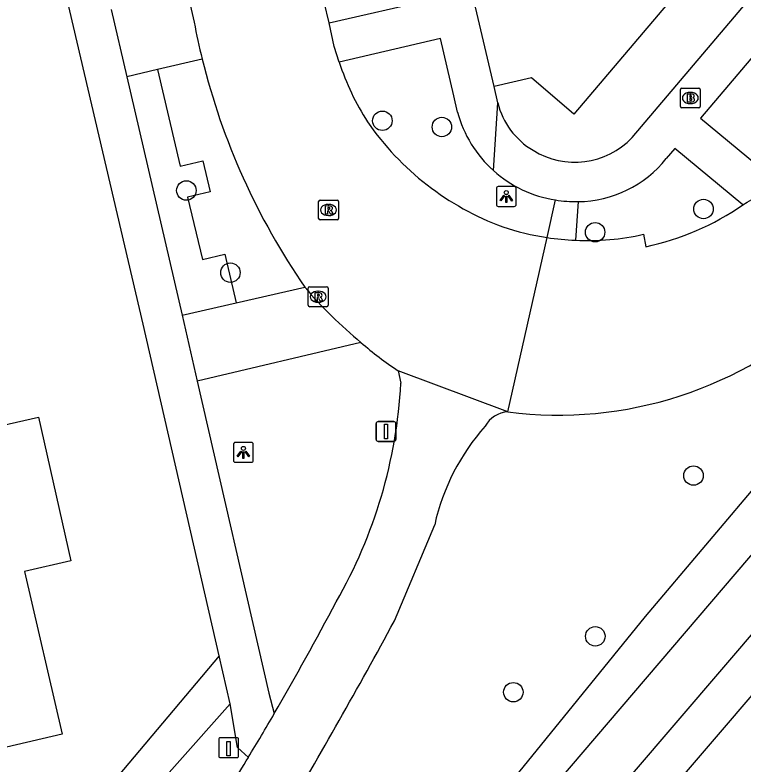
# Model space of a CAD drawing. Extents: x 156414 to 157775, y 382335 to 383765.
# Drawn here: x 156753.86 to 156790.45, y 382459.61 to 382497.26 of the extents above; entities that cross this region are included whole.
import ezdxf

# ---------------------------------------------------------------- set-up
doc = ezdxf.new("R2010")
doc.units = 0
for name, color, linetype in [('IMGEO_Berm_groen', 7, 'Continuous'), ('IMGEO_Boom', 7, 'Continuous'), ('IMGEO_Brandkraan', 7, 'Continuous'), ('IMGEO_Groenvoorziening', 7, 'Continuous'), ('IMGEO_Hek', 7, 'Continuous'), ('IMGEO_Lichtpunt', 7, 'Continuous'), ('IMGEO_Paal', 7, 'Continuous'), ('IMGEO_Pand', 7, 'Continuous'), ('IMGEO_Parkeervlak_halfverhard', 7, 'Continuous'), ('IMGEO_Rijbaan_lokaal_gesloten', 7, 'Continuous'), ('IMGEO_Rijbaan_lokaal_open', 7, 'Continuous'), ('IMGEO_Rioolput', 7, 'Continuous'), ('IMGEO_Terreindeel_onvherhard', 7, 'Continuous'), ('IMGEO_Verkeersbordpaal', 7, 'Continuous'), ('IMGEO_Voetpad_open', 7, 'Continuous'), ('IMGEO_Waterloop', 7, 'Continuous')]:
    doc.layers.add(name, color=color, linetype=linetype)

msp = doc.modelspace()

# ---------------------------------------------------------------- linework, layer by layer
at = {"layer": 'IMGEO_Berm_groen'}
msp.add_lwpolyline([(156753.622, 382450.188), (156764.67, 382462.637)], dxfattribs=at)
at = {"layer": 'IMGEO_Boom'}
for centre in [(156772.326, 382491.945), (156775.317, 382491.63), (156762.475, 382488.44), (156788.467, 382487.508), (156783.02, 382486.342), (156764.688, 382484.309), (156787.965, 382474.107), (156783.028, 382466.026), (156778.909, 382463.216)]:
    msp.add_circle(centre, 0.489, dxfattribs=at)
at = {"layer": 'IMGEO_Brandkraan'}
for p, q in [((156787.305, 382492.664), (156787.305, 382493.516)), ((156787.38, 382493.59), (156788.232, 382493.59)), ((156787.793, 382493.37), (156787.818, 382493.37)), ((156788.306, 382493.516), (156788.306, 382492.664)), ((156788.232, 382492.59), (156787.38, 382492.59)), ((156787.816, 382492.81), (156787.791, 382492.81))]:
    msp.add_line(p, q, dxfattribs=at)
for points in [[(156787.305, 382492.664), (156787.305, 382493.516)], [(156787.38, 382493.59), (156788.232, 382493.59)], [(156787.653, 382493.29), (156787.653, 382492.89), (156787.866, 382492.89)], [(156787.884, 382493.29), (156787.653, 382493.29)], [(156788.306, 382493.516), (156788.306, 382492.664)], [(156787.832, 382493.209), (156787.778, 382493.209), (156787.778, 382493.133)], [(156787.778, 382493.133), (156787.831, 382493.133)], [(156787.84, 382493.057), (156787.778, 382493.057), (156787.778, 382492.976)], [(156787.778, 382492.976), (156787.84, 382492.976)], [(156788.232, 382492.59), (156787.38, 382492.59)]]:
    msp.add_lwpolyline(points, dxfattribs=at)
for centre, radius, start, end in [((156787.382, 382493.514), 0.0765, 91.552, 178.448), ((156787.382, 382493.514), 0.0765, 91.552, 178.448), ((156787.888, 382493.145), 0.145, 59.4692, 91.5367), ((156788.23, 382493.514), 0.0765, 1.552, 88.448), ((156788.23, 382493.514), 0.0765, 1.552, 88.448), ((156787.833, 382493.171), 0.0379, 267.8285, 90.9355), ((156787.841, 382493.016), 0.0404, 269.8759, 90.5077), ((156787.872, 382493.141), 0.251, 268.6676, 293.5347), ((156787.913, 382493.192), 0.0922, 285.5137, 58.1501), ((156787.918, 382493), 0.105, 301.3115, 78.989), ((156787.382, 382492.666), 0.0765, 181.552, 268.448), ((156787.382, 382492.666), 0.0765, 181.552, 268.448), ((156788.23, 382492.666), 0.0765, 271.552, 358.448), ((156788.23, 382492.666), 0.0765, 271.552, 358.448)]:
    msp.add_arc(centre, radius, start, end, dxfattribs=at)
for centre, major_axis, ratio, start_param, end_param in [((156787.792, 382493.09), (-0.387, 0.002), 0.722429, 4.712389, 7.853982), ((156787.817, 382493.09), (-0.39, 0.002), 0.717154, 1.570796, 4.712389)]:
    msp.add_ellipse(centre, major_axis=major_axis, ratio=ratio, start_param=start_param, end_param=end_param, dxfattribs=at)
at = {"layer": 'IMGEO_Groenvoorziening'}
for points in [[(156767.925, 382445.845), (156768.61, 382446.9), (156773.976, 382452.765), (156785.555, 382467.028), (156794.651, 382477.777), (156813.196, 382499.284), (156816.587, 382502.97)], [(156820.95, 382498.966), (156818.053, 382495.021), (156800.704, 382474.383), (156791.599, 382463.885), (156773.907, 382443.229)]]:
    msp.add_lwpolyline(points, dxfattribs=at)
at = {"layer": 'IMGEO_Hek'}
msp.add_lwpolyline([(156764.119, 382465.046), (156752.438, 382451.193)], dxfattribs=at)
at = {"layer": 'IMGEO_Lichtpunt'}
for p, q in [((156778.055, 382488.538), (156778.055, 382487.731)), ((156778.055, 382488.538), (156778.055, 382487.731)), ((156778.957, 382488.633), (156778.149, 382488.633)), ((156778.957, 382488.633), (156778.149, 382488.633)), ((156779.051, 382487.731), (156779.051, 382488.538)), ((156779.051, 382487.731), (156779.051, 382488.538)), ((156778.149, 382487.637), (156778.957, 382487.637)), ((156778.149, 382487.637), (156778.957, 382487.637)), ((156764.843, 382475.677), (156764.843, 382474.87)), ((156764.843, 382475.677), (156764.843, 382474.87)), ((156765.745, 382475.772), (156764.937, 382475.772)), ((156765.745, 382475.772), (156764.937, 382475.772)), ((156765.839, 382474.87), (156765.839, 382475.677)), ((156765.839, 382474.87), (156765.839, 382475.677)), ((156764.937, 382474.776), (156765.745, 382474.776)), ((156764.937, 382474.776), (156765.745, 382474.776))]:
    msp.add_line(p, q, dxfattribs=at)
for points in [[(156778.429, 382488.202), (156778.468, 382488.174), (156778.28, 382487.912), (156778.242, 382487.939), (156778.429, 382488.202)], [(156778.531, 382488.154), (156778.578, 382488.154), (156778.578, 382487.832), (156778.531, 382487.832), (156778.531, 382488.154)], [(156778.641, 382488.174), (156778.679, 382488.201), (156778.866, 382487.939), (156778.827, 382487.911), (156778.641, 382488.174)], [(156765.217, 382475.341), (156765.256, 382475.313), (156765.068, 382475.051), (156765.03, 382475.078), (156765.217, 382475.341)], [(156765.319, 382475.293), (156765.366, 382475.293), (156765.366, 382474.971), (156765.319, 382474.971), (156765.319, 382475.293)], [(156765.429, 382475.313), (156765.467, 382475.34), (156765.654, 382475.078), (156765.615, 382475.05), (156765.429, 382475.313)]]:
    msp.add_lwpolyline(points, dxfattribs=at)
for centre in [(156778.554, 382488.336), (156765.342, 382475.475)]:
    msp.add_circle(centre, 0.0994, dxfattribs=at)
for centre, start, end in [((156778.149, 382488.538), 90, 180), ((156778.149, 382488.538), 90, 180), ((156778.957, 382488.538), 0, 90), ((156778.957, 382488.538), 0, 90), ((156778.149, 382487.731), 180, 270), ((156778.149, 382487.731), 180, 270), ((156778.957, 382487.731), 270, 0), ((156778.957, 382487.731), 270, 360), ((156764.937, 382475.677), 90, 180), ((156764.937, 382475.677), 90, 180), ((156765.745, 382475.677), 0, 90), ((156765.745, 382475.677), 0, 90), ((156764.937, 382474.87), 180, 270), ((156764.937, 382474.87), 180, 270), ((156765.745, 382474.87), 270, 0), ((156765.745, 382474.87), 270, 360)]:
    msp.add_arc(centre, 0.0946, start, end, dxfattribs=at)
at = {"layer": 'IMGEO_Paal'}
for p, q in [((156765.017, 382460.93), (156764.176, 382460.93)), ((156765.017, 382460.93), (156764.176, 382460.93)), ((156764.101, 382460.846), (156764.101, 382460.005)), ((156764.101, 382460.846), (156764.101, 382460.005)), ((156765.101, 382460.014), (156765.101, 382460.855)), ((156765.101, 382460.014), (156765.101, 382460.855)), ((156764.185, 382459.93), (156765.026, 382459.93)), ((156764.185, 382459.93), (156765.026, 382459.93))]:
    msp.add_line(p, q, dxfattribs=at)
msp.add_lwpolyline([(156764.516, 382460.743), (156764.676, 382460.743), (156764.676, 382460.01), (156764.516, 382460.01), (156764.516, 382460.743)], dxfattribs=at)
for centre, start, end in [((156764.179, 382460.852), 92.4484, 184.2845), ((156764.179, 382460.852), 92.4484, 184.2845), ((156765.023, 382460.852), 2.4484, 94.2845), ((156765.023, 382460.852), 2.4484, 94.2845), ((156764.179, 382460.008), 182.4484, 274.2845), ((156764.179, 382460.008), 182.4484, 274.2845), ((156765.023, 382460.008), 272.4484, 4.2845), ((156765.023, 382460.008), 272.4484, 4.2845)]:
    msp.add_arc(centre, 0.0779, start, end, dxfattribs=at)
at = {"layer": 'IMGEO_Pand'}
for points in [[(156788.454, 382499.952), (156781.958, 382492.284), (156779.822, 382494.101), (156777.938, 382493.666)], [(156777.938, 382493.666), (156776.61, 382499.385)], [(156748.583, 382479.099), (156749.346, 382475.746), (156755.041, 382477.037), (156756.673, 382469.821), (156754.332, 382469.292), (156756.227, 382461.102), (156750.12, 382459.683), (156749.759, 382461.224), (156749.634, 382461.202), (156749.614, 382461.28), (156749.192, 382461.181), (156747.918, 382466.722), (156747.732, 382466.685), (156747.485, 382467.747), (156745.011, 382467.187), (156743.854, 382472.222), (156741.922, 382471.772), (156740.665, 382477.266), (156748.583, 382479.099)]]:
    msp.add_lwpolyline(points, dxfattribs=at)
at = {"layer": 'IMGEO_Parkeervlak_halfverhard'}
msp.add_lwpolyline([(156761.017, 382494.516), (156762.17, 382489.66), (156763.298, 382489.927), (156763.666, 382488.378), (156762.537, 382488.111), (156763.284, 382484.967), (156764.412, 382485.235), (156764.97, 382482.787)], dxfattribs=at)
at = {"layer": 'IMGEO_Rijbaan_lokaal_gesloten'}
for points in [[(156762.517, 382498.436), (156762.868, 382496.904)], [(156769.645, 382496.868), (156769.404, 382497.915)], [(156770.161, 382494.89), (156769.901, 382495.677), (156769.645, 382496.868)], [(156785.458, 382486.239), (156785.567, 382485.61)], [(156778.639, 382477.31), (156780.606, 382486.076)], [(156778.639, 382477.31), (156773.123, 382479.368)], [(156773.123, 382479.368), (156773.258, 382478.749)], [(156772.93, 382466.8), (156774.955, 382471.638)]]:
    msp.add_lwpolyline(points, dxfattribs=at)
for centre, radius, start, end in [((156794.842, 382502.815), 32.516, 190.4743, 193.8165), ((156797.234, 382503.433), 34.986, 193.8637, 214.581), ((156782.232, 382498.778), 12.682, 197.8543, 212.8988), ((156783.27, 382499.924), 14.181, 214.5081, 249.812), ((156786.262, 382495.105), 8.49, 299.531, 313.5333), ((156782.704, 382498.941), 13.635, 282.122, 304.6035), ((156782.603, 382499.245), 13.32, 251.4964, 261.3761), ((156782.642, 382498.641), 12.718, 267.2426, 282.7935), ((156782.68, 382500.061), 14.138, 261.5644, 267.3651), ((156785.301, 382497.888), 22.124, 220.3065, 230.5735), ((156781.188, 382496.853), 19.708, 262.5691, 313.4881), ((156783.408, 382494.781), 18.53, 228.9932, 236.2847), ((156748.564, 382480.091), 24.731, 330.1108, 356.8894), ((156778.707, 382475.933), 1.379, 92.8366, 151.8274), ((156785.818, 382469.189), 11.136, 138.3917, 167.2981), ((156630.416, 382541.278), 157.762, 329.89172, 332.22752), ((156521.064, 382603.055), 286.359, 329.29493, 331.58747), ((156639.819, 382535.869), 146.914, 328.87866, 329.87706), ((156633.918, 382539.298), 153.739, 327.6809, 328.92141)]:
    msp.add_arc(centre, radius, start, end, dxfattribs=at)
at = {"layer": 'IMGEO_Rijbaan_lokaal_open'}
for points in [[(156758.696, 382497.546), (156759.485, 382494.152)], [(156763.267, 382495.05), (156761.017, 382494.516)], [(156761.017, 382494.516), (156759.485, 382494.152)], [(156764.97, 382482.787), (156768.429, 382483.576)], [(156762.269, 382482.171), (156764.97, 382482.787)], [(156762.269, 382482.171), (156763.024, 382478.86)], [(156771.25, 382480.798), (156763.024, 382478.86)]]:
    msp.add_lwpolyline(points, dxfattribs=at)
at = {"layer": 'IMGEO_Rioolput'}
for p, q in [((156769.119, 382487.035), (156769.119, 382487.887)), ((156769.194, 382487.961), (156770.046, 382487.961)), ((156769.607, 382487.741), (156769.632, 382487.741)), ((156770.12, 382487.887), (156770.12, 382487.035)), ((156770.046, 382486.961), (156769.194, 382486.961)), ((156769.63, 382487.181), (156769.605, 382487.181)), ((156768.597, 382482.672), (156768.597, 382483.524)), ((156768.672, 382483.598), (156769.524, 382483.598)), ((156769.598, 382483.524), (156769.598, 382482.672)), ((156769.085, 382483.378), (156769.11, 382483.378)), ((156769.108, 382482.818), (156769.083, 382482.818)), ((156769.524, 382482.598), (156768.672, 382482.598))]:
    msp.add_line(p, q, dxfattribs=at)
for points in [[(156769.119, 382487.035), (156769.119, 382487.887)], [(156769.194, 382487.961), (156770.046, 382487.961)], [(156769.708, 382487.659), (156769.456, 382487.661), (156769.456, 382487.261)], [(156770.12, 382487.887), (156770.12, 382487.035)], [(156769.456, 382487.261), (156769.58, 382487.261), (156769.58, 382487.423), (156769.591, 382487.423)], [(156769.634, 382487.58), (156769.58, 382487.58), (156769.58, 382487.499)], [(156769.58, 382487.499), (156769.632, 382487.499)], [(156769.638, 382487.394), (156769.709, 382487.261), (156769.849, 382487.261), (156769.784, 382487.387)], [(156770.046, 382486.961), (156769.194, 382486.961)], [(156768.597, 382482.672), (156768.597, 382483.524)], [(156768.672, 382483.598), (156769.524, 382483.598)], [(156769.598, 382483.524), (156769.598, 382482.672)], [(156769.186, 382483.296), (156768.934, 382483.298), (156768.934, 382482.898)], [(156769.112, 382483.217), (156769.058, 382483.217), (156769.058, 382483.136)], [(156769.058, 382483.136), (156769.11, 382483.136)], [(156768.934, 382482.898), (156769.058, 382482.898), (156769.058, 382483.06), (156769.069, 382483.06)], [(156769.116, 382483.031), (156769.187, 382482.898), (156769.327, 382482.898), (156769.262, 382483.024)], [(156769.524, 382482.598), (156768.672, 382482.598)]]:
    msp.add_lwpolyline(points, dxfattribs=at)
for centre, radius, start, end in [((156769.196, 382487.885), 0.0765, 91.552, 178.448), ((156769.196, 382487.885), 0.0765, 91.552, 178.448), ((156769.707, 382487.549), 0.109, 350.3612, 89.416), ((156770.044, 382487.885), 0.0765, 1.552, 88.448), ((156770.044, 382487.885), 0.0765, 1.552, 88.448), ((156769.59, 382487.37), 0.0533, 26.0293, 88.6989), ((156769.616, 382487.688), 0.19, 274.7715, 282.9687), ((156769.64, 382487.484), 0.0964, 77.0061, 93.1865), ((156769.654, 382487.541), 0.0378, 276.6634, 79.6772), ((156769.705, 382487.549), 0.112, 277.5842, 350.9817), ((156769.689, 382487.334), 0.108, 29.5134, 73.7905), ((156769.196, 382487.037), 0.0765, 181.552, 268.448), ((156769.196, 382487.037), 0.0765, 181.552, 268.448), ((156770.044, 382487.037), 0.0765, 271.552, 358.448), ((156770.044, 382487.037), 0.0765, 271.552, 358.448), ((156768.674, 382483.522), 0.0765, 91.552, 178.448), ((156768.674, 382483.522), 0.0765, 91.552, 178.448), ((156769.522, 382483.522), 0.0765, 1.552, 88.448), ((156769.522, 382483.522), 0.0765, 1.552, 88.448), ((156769.094, 382483.325), 0.19, 274.7715, 282.9687), ((156769.118, 382483.121), 0.0964, 77.0061, 93.1865), ((156769.132, 382483.178), 0.0378, 276.6634, 79.6772), ((156769.185, 382483.186), 0.109, 350.3612, 89.416), ((156769.183, 382483.186), 0.112, 277.5842, 350.9817), ((156769.068, 382483.007), 0.0533, 26.0293, 88.6989), ((156769.167, 382482.971), 0.108, 29.5134, 73.7905), ((156768.674, 382482.674), 0.0765, 181.552, 268.448), ((156768.674, 382482.674), 0.0765, 181.552, 268.448), ((156769.522, 382482.674), 0.0765, 271.552, 358.448), ((156769.522, 382482.674), 0.0765, 271.552, 358.448)]:
    msp.add_arc(centre, radius, start, end, dxfattribs=at)
for centre, major_axis, ratio, start_param, end_param in [((156769.606, 382487.461), (-0.387, 0.002), 0.722429, 4.712389, 7.853982), ((156769.631, 382487.461), (-0.39, 0.002), 0.717154, 1.570796, 4.712389), ((156769.084, 382483.098), (-0.387, 0.002), 0.722429, 4.712389, 7.853982), ((156769.109, 382483.098), (-0.39, 0.002), 0.717154, 1.570796, 4.712389)]:
    msp.add_ellipse(centre, major_axis=major_axis, ratio=ratio, start_param=start_param, end_param=end_param, dxfattribs=at)
at = {"layer": 'IMGEO_Terreindeel_onvherhard'}
msp.add_lwpolyline([(156764.119, 382465.046), (156752.438, 382451.193)], dxfattribs=at)
at = {"layer": 'IMGEO_Verkeersbordpaal'}
for p, q in [((156772.012, 382475.923), (156772.012, 382476.723)), ((156772.012, 382476.723), (156772.012, 382475.923)), ((156772.112, 382476.823), (156772.902, 382476.823)), ((156772.902, 382476.823), (156772.112, 382476.823)), ((156773.002, 382476.723), (156773.002, 382475.923)), ((156773.002, 382475.923), (156773.002, 382476.723)), ((156772.902, 382475.823), (156772.112, 382475.823)), ((156772.112, 382475.823), (156772.902, 382475.823))]:
    msp.add_line(p, q, dxfattribs=at)
msp.add_lwpolyline([(156772.432, 382476.698), (156772.582, 382476.698), (156772.582, 382475.948), (156772.432, 382475.948), (156772.432, 382476.698)], dxfattribs=at)
for centre, start, end in [((156772.112, 382476.723), 90, 180), ((156772.112, 382476.723), 90, 180), ((156772.902, 382476.723), 0, 90), ((156772.902, 382476.723), 360, 90), ((156772.112, 382475.923), 180, 270), ((156772.112, 382475.923), 180, 270), ((156772.902, 382475.923), 270, 0), ((156772.902, 382475.923), 270, 0)]:
    msp.add_arc(centre, 0.1, start, end, dxfattribs=at)
at = {"layer": 'IMGEO_Voetpad_open'}
for points in [[(156784.875, 382491.099), (156856.496, 382575.585)], [(156764.119, 382465.046), (156760.304, 382481.722), (156756.624, 382497.478), (156749.185, 382529.649)], [(156769.645, 382496.868), (156774.79, 382498.059), (156770.072, 382518.443)], [(156792.25, 382496.725), (156788.319, 382492.08), (156792.11, 382488.95)], [(156776.101, 382492.374), (156775.911, 382493.198), (156775.246, 382496.086), (156770.161, 382494.89)], [(156759.485, 382494.152), (156762.269, 382482.171)], [(156778.126, 382492.845), (156777.938, 382493.666)], [(156777.911, 382489.441), (156778.126, 382492.845)], [(156790.447, 382487.718), (156787.025, 382490.547), (156786.599, 382490.045)], [(156780.606, 382486.076), (156781.025, 382487.964)], [(156782.169, 382487.882), (156782.03, 382485.938)], [(156763.024, 382478.86), (156766.627, 382463.173), (156766.893, 382462.139)], [(156764.67, 382462.637), (156764.119, 382465.046)], [(156765.589, 382459.936), (156765.051, 382460.434), (156764.67, 382462.637)]]:
    msp.add_lwpolyline(points, dxfattribs=at)
for centre, radius, start, end in [((156781.878, 382493.785), 3.868, 194.0635, 239.2055), ((156781.976, 382493.974), 6.089, 195.239, 228.1197), ((156781.993, 382493.852), 3.986, 238.2839, 316.3032), ((156782.098, 382493.645), 5.764, 270.7051, 321.3439), ((156781.964, 382493.965), 6.074, 228.1417, 261.1074), ((156782.03, 382493.967), 6.087, 260.4942, 271.3061)]:
    msp.add_arc(centre, radius, start, end, dxfattribs=at)
at = {"layer": 'IMGEO_Waterloop'}
msp.add_lwpolyline([(156769.56, 382445.166), (156771.428, 382443.383), (156818.52, 382498.415), (156816.396, 382500.028), (156769.56, 382445.166)], dxfattribs=at)

doc.saveas('drawing.dxf')
